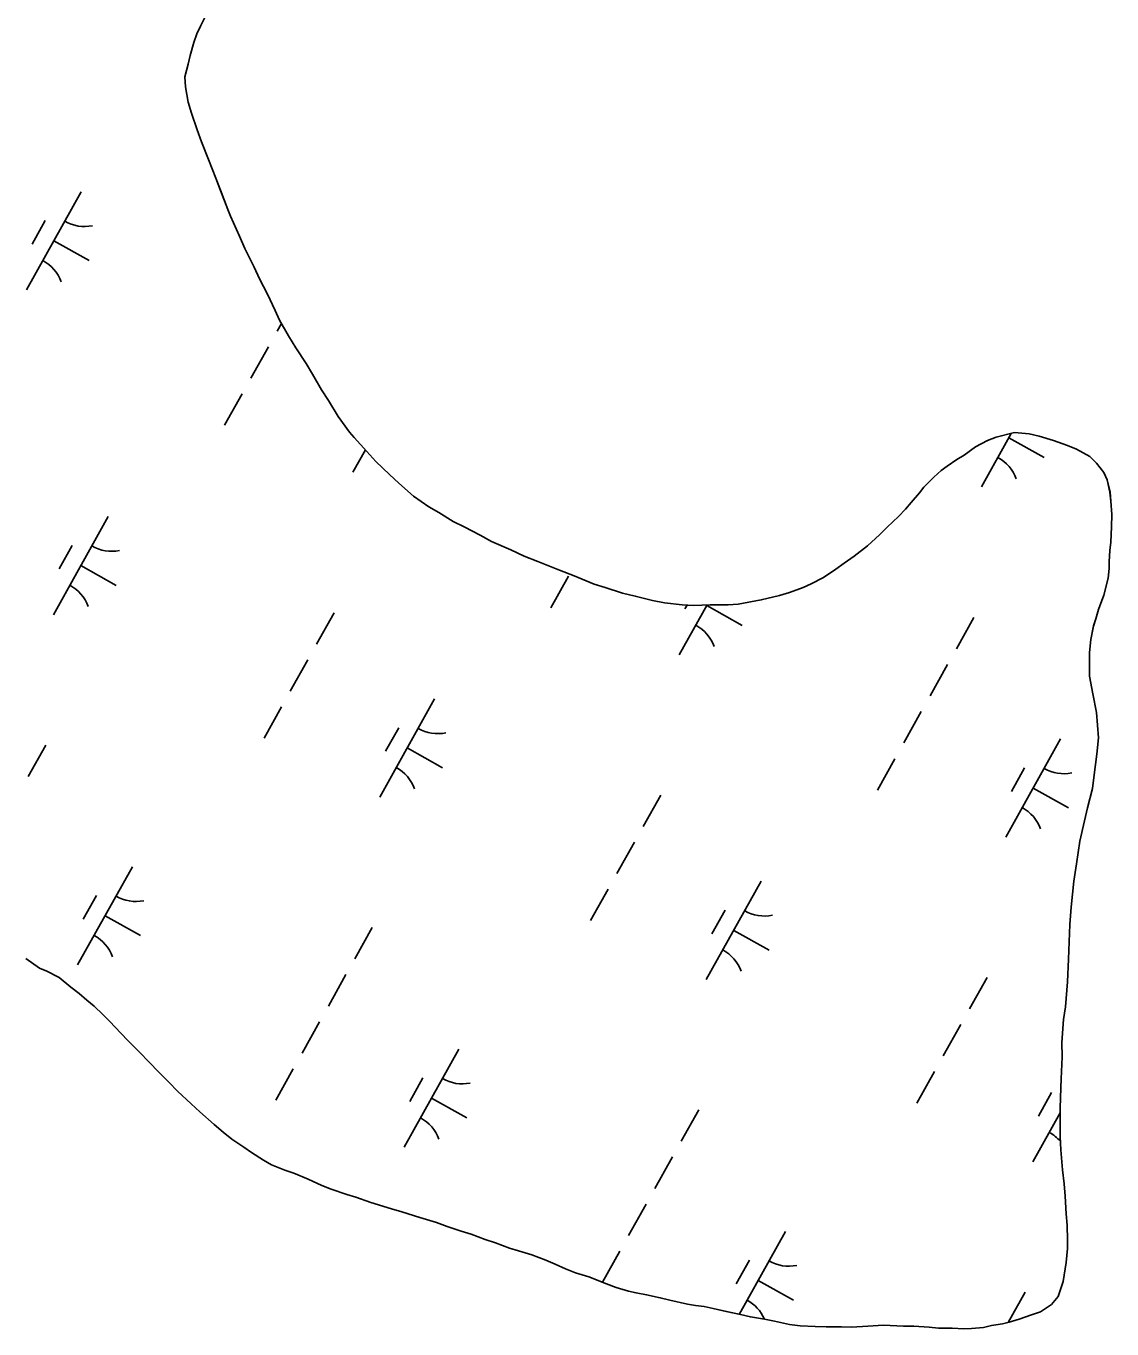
# Model space of a CAD drawing. Extents: x 3923531 to 3943530, y 207391 to 229799.
# Drawn here: x 3939625 to 3940108, y 221139 to 221718 of the extents above; entities that cross this region are included whole.
import ezdxf

# ---------------------------------------------------------------- set-up
doc = ezdxf.new("R2010")
doc.units = 0
doc.layers.add('V-TOPO-SHOR', color=7, linetype='Continuous')
doc.layers.add('V-WETL-SWMP', color=7, linetype='Continuous')

msp = doc.modelspace()

# ---------------------------------------------------------------- linework, layer by layer
at = {"layer": 'V-TOPO-SHOR'}
for points in [[(3939922.24, 221460.54), (3939917.18, 221460.72), (3939909.28, 221461.69), (3939904.02, 221462.67), (3939896.32, 221464.65), (3939890.65, 221466.04), (3939882.95, 221468.43), (3939878.08, 221470.02), (3939869.16, 221473.61), (3939862.68, 221476.21), (3939852.94, 221480), (3939846.86, 221482.4), (3939840.98, 221485.2), (3939832.46, 221489), (3939827.39, 221491.8), (3939820.29, 221495.41), (3939815.42, 221497.81), (3939808.93, 221501.82), (3939804.46, 221504.43), (3939797.76, 221509.05), (3939791.25, 221514.88), (3939786.99, 221518.7), (3939780.89, 221524.54), (3939777.02, 221528.97), (3939771.32, 221535.21), (3939769.28, 221537.63), (3939764.19, 221544.48), (3939759.9, 221551.74), (3939756.85, 221556.37), (3939752.76, 221563.44), (3939749.9, 221568.07), (3939745.42, 221575.13), (3939742.15, 221580.37), (3939738.07, 221587.43), (3939736.23, 221591.67), (3939732.75, 221598.94), (3939729.27, 221605.8), (3939726.82, 221611.04), (3939722.73, 221619.32), (3939720.27, 221624.77), (3939716.38, 221633.65), (3939715.15, 221636.68), (3939711.87, 221645.15), (3939709.81, 221650.61), (3939706.53, 221658.89), (3939703.46, 221666.76), (3939701.41, 221672.01), (3939698.94, 221679.48), (3939697.5, 221684.33), (3939696.25, 221691.2), (3939696.02, 221695.65), (3939697.41, 221701.32), (3939698.4, 221705.17), (3939699.99, 221710.85), (3939701.39, 221714.7), (3939702.98, 221718.15), (3939706.19, 221724.64)], [(3940045.93, 221138.91), (3940051.19, 221139.34), (3940054.83, 221140.17), (3940059.68, 221141), (3940062.71, 221141.63), (3940067.15, 221143.07), (3940072.61, 221144.92), (3940076.65, 221146.35), (3940081.48, 221149.61), (3940084.5, 221153.07), (3940086.69, 221159.76), (3940088.06, 221168.26), (3940088.64, 221174.54), (3940088.62, 221178.18), (3940088.38, 221184.86), (3940087.95, 221189.91), (3940087.5, 221197.8), (3940087.07, 221203.26), (3940086.43, 221209.53), (3940085.57, 221218.42), (3940085.34, 221224.29), (3940085.3, 221232.38), (3940085.27, 221236.83), (3940085.63, 221245.94), (3940085.81, 221249.99), (3940086.16, 221259.7), (3940086.13, 221266.17), (3940086.88, 221276.29), (3940087.66, 221281.96), (3940088.62, 221293.09), (3940088.97, 221303.21), (3940089.15, 221307.06), (3940089.7, 221318.59), (3940090.26, 221326.28), (3940091.41, 221337.82), (3940092.59, 221345.51), (3940094.15, 221355.64), (3940096.13, 221364.75), (3940097.52, 221370.43), (3940099.69, 221379.14), (3940100.47, 221385.21), (3940101.64, 221394.32), (3940102.41, 221401.61), (3940101.54, 221412.93), (3940099.88, 221421.22), (3940098.42, 221429.1), (3940098.36, 221439.62), (3940098.94, 221445.29), (3940100.12, 221451.36), (3940101.12, 221454.61), (3940102.31, 221458.66), (3940104.7, 221465.15), (3940106.69, 221472.64), (3940107.07, 221476.89), (3940107.05, 221479.93), (3940107.43, 221484.99), (3940107.81, 221488.63), (3940108, 221492.07), (3940108.18, 221495.51), (3940108.36, 221500.98), (3940107.92, 221506.84), (3940107.5, 221510.88), (3940106.25, 221516.34), (3940104.82, 221519.57), (3940101.56, 221523.8), (3940098.51, 221526.82), (3940092.62, 221530.03), (3940088.57, 221531.62), (3940082.29, 221533.82), (3940076, 221535.81), (3940071.55, 221536.79), (3940065.07, 221537.37), (3940056.79, 221535.3), (3940052.95, 221533.86), (3940047.71, 221531), (3940042.67, 221527.34), (3940039.44, 221525.5), (3940035.01, 221522.44), (3940032.39, 221520.6), (3940029.16, 221517.55), (3940024.74, 221513.08), (3940022.73, 221510.64), (3940019.11, 221506.37), (3940016.49, 221503.33), (3940013.48, 221500.07), (3940008.44, 221495.39), (3940005.02, 221491.93), (3939999.59, 221487.05), (3939993.74, 221482.37), (3939989.31, 221479.31), (3939985.48, 221476.66), (3939980.04, 221472.99), (3939974.59, 221470.12), (3939970.96, 221468.49), (3939964.9, 221466.23), (3939960.45, 221464.99), (3939952.37, 221462.93), (3939942.06, 221461.05), (3939937.61, 221460.83), (3939929.72, 221460.78), (3939922.24, 221460.54)], [(3939625.26, 221303.39), (3939631.35, 221299.18), (3939634.6, 221297.78), (3939640.07, 221294.97), (3939645.36, 221290.75), (3939649.01, 221287.94), (3939652.47, 221284.92), (3939655.72, 221282.31), (3939659.58, 221278.49), (3939662.63, 221275.47), (3939667.52, 221270.23), (3939670.77, 221266.81), (3939675.45, 221262.18), (3939680.53, 221256.95), (3939683.79, 221253.53), (3939689.08, 221248.3), (3939692.74, 221244.47), (3939698.84, 221238.84), (3939702.7, 221235.22), (3939709, 221229.58), (3939713.07, 221226.17), (3939716.93, 221223.15), (3939722.21, 221219.54), (3939725.66, 221217.13), (3939730.94, 221213.72), (3939734.59, 221211.71), (3939740.47, 221209.32), (3939744.52, 221207.92), (3939750.81, 221205.33), (3939756.89, 221202.53), (3939761.15, 221200.93), (3939768.04, 221198.54), (3939772.09, 221197.35), (3939778.78, 221194.95), (3939787.9, 221192.17), (3939792.56, 221190.78), (3939800.46, 221188.19), (3939807.96, 221186), (3939812.63, 221184.21), (3939818.91, 221182.22), (3939823.37, 221180.82), (3939829.65, 221178.43), (3939834.11, 221177.04), (3939840.4, 221174.64), (3939844.45, 221173.45), (3939850.32, 221171.66), (3939856.61, 221169.27), (3939860.66, 221167.46), (3939865.33, 221165.47), (3939869.79, 221163.67), (3939875.66, 221161.88), (3939883.57, 221158.68), (3939887.83, 221157.09), (3939893.3, 221155.5), (3939896.74, 221154.71), (3939901.4, 221153.92), (3939907.48, 221152.54), (3939911.73, 221151.55), (3939919.63, 221149.77), (3939923.07, 221149.18), (3939926.92, 221148.6), (3939930.97, 221147.81), (3939936.85, 221146.42), (3939943.12, 221145.04), (3939947.58, 221144.05), (3939953.86, 221143.07), (3939958.31, 221142.09), (3939965, 221140.71), (3939969.65, 221140.12), (3939976.33, 221139.75), (3939981.19, 221139.58), (3939988.07, 221139.61), (3939992.52, 221139.43), (3939999.8, 221139.88), (3940006.68, 221140.32), (3940015.58, 221139.96), (3940020.23, 221139.99), (3940027.12, 221139.41), (3940031.16, 221139.03), (3940037.23, 221139.06), (3940042.5, 221138.69), (3940045.93, 221138.91)]]:
    msp.add_lwpolyline(points, dxfattribs=at)
at = {"layer": 'V-WETL-SWMP'}
for p, q in [((3939706.19, 221724.64), (3939702.98, 221718.15)), ((3939702.98, 221718.15), (3939701.38, 221714.7)), ((3939699.99, 221710.85), (3939698.4, 221705.17)), ((3939701.38, 221714.7), (3939699.99, 221710.85)), ((3939698.4, 221705.17), (3939697.41, 221701.32)), ((3939697.41, 221701.32), (3939696.02, 221695.65)), ((3939696.02, 221695.65), (3939696.25, 221691.2)), ((3939696.25, 221691.2), (3939697.5, 221684.33)), ((3939697.5, 221684.33), (3939698.94, 221679.48)), ((3939698.94, 221679.48), (3939701.41, 221672.01)), ((3939701.41, 221672.01), (3939703.46, 221666.76)), ((3939703.46, 221666.76), (3939706.53, 221658.89)), ((3939706.53, 221658.89), (3939709.81, 221650.61)), ((3939709.81, 221650.61), (3939711.87, 221645.16)), ((3939649.88, 221644.49), (3939625.5, 221600.84)), ((3939711.87, 221645.16), (3939715.15, 221636.68)), ((3939715.15, 221636.68), (3939716.38, 221633.65)), ((3939633.88, 221631.67), (3939628.03, 221621.19)), ((3939716.38, 221633.65), (3939720.27, 221624.77)), ((3939637.69, 221622.67), (3939653.4, 221613.89)), ((3939720.27, 221624.77), (3939722.73, 221619.32)), ((3939722.73, 221619.32), (3939726.82, 221611.04)), ((3939726.82, 221611.04), (3939729.27, 221605.8)), ((3939729.27, 221605.8), (3939732.75, 221598.94)), ((3939732.75, 221598.94), (3939736.22, 221591.67)), ((3939736.22, 221591.67), (3939738.07, 221587.43)), ((3939738.93, 221585.93), (3939737.04, 221582.54)), ((3939738.07, 221587.43), (3939742.15, 221580.37)), ((3939742.15, 221580.37), (3939745.42, 221575.13)), ((3939733.14, 221575.55), (3939725.33, 221561.59)), ((3939745.42, 221575.13), (3939749.9, 221568.07)), ((3939749.9, 221568.07), (3939752.76, 221563.44)), ((3939752.76, 221563.44), (3939756.84, 221556.38)), ((3939721.43, 221554.6), (3939713.63, 221540.63)), ((3939756.84, 221556.38), (3939759.9, 221551.74)), ((3939759.9, 221551.74), (3939764.19, 221544.48)), ((3939764.19, 221544.48), (3939769.28, 221537.63)), ((3939769.28, 221537.63), (3939771.32, 221535.21)), ((3940063.6, 221537), (3940050.33, 221513.24)), ((3940052.95, 221533.86), (3940056.79, 221535.3)), ((3940056.79, 221535.3), (3940065.07, 221537.37)), ((3940065.07, 221537.37), (3940071.55, 221536.79)), ((3940071.55, 221536.79), (3940076, 221535.81)), ((3940076, 221535.81), (3940082.29, 221533.82)), ((3939776.31, 221529.74), (3939770.71, 221519.72)), ((3939771.32, 221535.21), (3939777.02, 221528.97)), ((3940042.67, 221527.34), (3940047.71, 221531)), ((3940047.71, 221531), (3940052.95, 221533.86)), ((3940053.03, 221533.89), (3940052.86, 221533.59)), ((3940062.52, 221535.06), (3940078.24, 221526.28)), ((3940082.29, 221533.82), (3940088.57, 221531.62)), ((3940088.57, 221531.62), (3940092.62, 221530.03)), ((3940092.62, 221530.03), (3940098.51, 221526.82)), ((3939777.02, 221528.97), (3939780.89, 221524.54)), ((3939780.89, 221524.54), (3939786.99, 221518.7)), ((3940035.01, 221522.44), (3940039.44, 221525.5)), ((3940039.44, 221525.5), (3940042.67, 221527.34)), ((3940098.51, 221526.82), (3940101.56, 221523.8)), ((3940101.56, 221523.8), (3940104.82, 221519.57)), ((3939786.99, 221518.7), (3939791.25, 221514.88)), ((3940029.16, 221517.55), (3940032.38, 221520.6)), ((3940032.38, 221520.6), (3940035.01, 221522.44)), ((3940104.82, 221519.57), (3940106.25, 221516.34)), ((3939791.25, 221514.88), (3939797.76, 221509.05)), ((3940022.73, 221510.64), (3940024.74, 221513.08)), ((3940024.74, 221513.08), (3940029.16, 221517.55)), ((3940106.25, 221516.34), (3940107.49, 221510.89)), ((3939797.76, 221509.05), (3939804.46, 221504.43)), ((3940016.49, 221503.32), (3940019.11, 221506.37)), ((3940019.11, 221506.37), (3940022.73, 221510.64)), ((3940107.49, 221510.89), (3940107.92, 221506.84)), ((3940107.92, 221506.84), (3940108.36, 221500.98)), ((3939804.46, 221504.43), (3939808.93, 221501.82)), ((3939808.93, 221501.82), (3939815.42, 221497.81)), ((3940013.48, 221500.07), (3940016.49, 221503.32)), ((3940108.36, 221500.98), (3940108.18, 221495.51)), ((3939661.89, 221500.05), (3939637.51, 221456.4)), ((3939815.42, 221497.81), (3939820.29, 221495.41)), ((3939820.29, 221495.41), (3939827.39, 221491.8)), ((3940005.02, 221491.93), (3940008.44, 221495.39)), ((3940008.44, 221495.39), (3940013.48, 221500.07)), ((3940108.18, 221495.51), (3940108, 221492.07)), ((3939827.39, 221491.8), (3939832.46, 221489)), ((3939832.46, 221489), (3939840.98, 221485.2)), ((3939999.58, 221487.05), (3940005.02, 221491.93)), ((3940108, 221492.07), (3940107.81, 221488.63)), ((3939645.89, 221487.23), (3939640.04, 221476.75)), ((3939840.98, 221485.2), (3939846.86, 221482.4)), ((3939993.74, 221482.37), (3939999.58, 221487.05)), ((3940107.43, 221484.99), (3940107.05, 221479.93)), ((3940107.81, 221488.63), (3940107.43, 221484.99)), ((3939649.7, 221478.23), (3939665.42, 221469.45)), ((3939846.86, 221482.4), (3939852.94, 221480)), ((3939852.94, 221480), (3939862.67, 221476.21)), ((3939985.48, 221476.66), (3939989.31, 221479.31)), ((3939989.31, 221479.31), (3939993.74, 221482.37)), ((3940107.05, 221479.93), (3940107.07, 221476.89)), ((3939866.64, 221473.48), (3939858.84, 221459.51)), ((3939862.67, 221476.21), (3939869.16, 221473.61)), ((3939869.16, 221473.61), (3939878.08, 221470.02)), ((3939974.59, 221470.12), (3939980.03, 221472.99)), ((3939980.03, 221472.99), (3939985.48, 221476.66)), ((3940106.69, 221472.64), (3940104.7, 221465.15)), ((3940107.07, 221476.89), (3940106.69, 221472.64)), ((3939878.08, 221470.02), (3939882.95, 221468.43)), ((3939882.95, 221468.43), (3939890.65, 221466.04)), ((3939890.65, 221466.04), (3939896.32, 221464.65)), ((3939960.45, 221464.99), (3939964.9, 221466.23)), ((3939964.9, 221466.23), (3939970.95, 221468.49)), ((3939970.95, 221468.49), (3939974.59, 221470.12)), ((3939896.32, 221464.65), (3939904.02, 221462.67)), ((3939904.02, 221462.67), (3939909.28, 221461.69)), ((3939909.28, 221461.69), (3939917.18, 221460.72)), ((3939928.3, 221460.74), (3939915.92, 221438.59)), ((3939917.18, 221460.72), (3939922.24, 221460.54)), ((3939919.4, 221460.64), (3939918.45, 221458.94)), ((3939922.24, 221460.54), (3939929.72, 221460.78)), ((3939928.12, 221460.42), (3939943.83, 221451.64)), ((3939929.72, 221460.78), (3939937.61, 221460.83)), ((3939937.61, 221460.83), (3939942.06, 221461.05)), ((3939942.06, 221461.05), (3939952.37, 221462.93)), ((3939952.37, 221462.93), (3939960.45, 221464.99)), ((3940104.7, 221465.15), (3940102.31, 221458.66)), ((3939762.43, 221457.29), (3939754.63, 221443.33)), ((3940046.97, 221455.21), (3940039.17, 221441.24)), ((3940101.12, 221454.61), (3940100.12, 221451.37)), ((3940102.31, 221458.66), (3940101.12, 221454.61)), ((3940100.12, 221451.37), (3940098.94, 221445.29)), ((3940098.94, 221445.29), (3940098.36, 221439.62)), ((3940098.36, 221439.62), (3940098.42, 221429.1)), ((3939750.72, 221436.34), (3939742.92, 221422.37)), ((3940035.27, 221434.26), (3940027.46, 221420.29)), ((3940098.42, 221429.1), (3940099.88, 221421.22)), ((3940099.88, 221421.22), (3940101.54, 221412.93)), ((3939739.02, 221415.39), (3939731.22, 221401.42)), ((3939807.11, 221418.93), (3939782.72, 221375.28)), ((3940023.56, 221413.31), (3940015.76, 221399.34)), ((3940101.54, 221412.93), (3940102.41, 221401.61)), ((3939791.11, 221406.1), (3939785.25, 221395.63)), ((3939634.15, 221398.37), (3939626.35, 221384.41)), ((3939794.92, 221397.1), (3939810.63, 221388.32)), ((3940085.52, 221401.12), (3940061.14, 221357.47)), ((3940102.41, 221401.61), (3940101.64, 221394.32)), ((3940011.86, 221392.35), (3940004.05, 221378.39)), ((3940101.64, 221394.32), (3940100.47, 221385.21)), ((3940069.52, 221388.29), (3940063.67, 221377.82)), ((3940100.47, 221385.21), (3940099.69, 221379.14)), ((3940073.33, 221379.29), (3940089.04, 221370.51)), ((3940099.69, 221379.14), (3940097.51, 221370.43)), ((3939907.64, 221376.17), (3939899.84, 221362.2)), ((3940097.51, 221370.43), (3940096.13, 221364.75)), ((3940096.13, 221364.75), (3940094.15, 221355.64)), ((3939895.94, 221355.22), (3939888.14, 221341.25)), ((3940094.15, 221355.64), (3940092.59, 221345.52)), ((3939672.7, 221344.28), (3939648.32, 221300.63)), ((3940092.59, 221345.52), (3940091.41, 221337.82)), ((3939884.23, 221334.27), (3939876.43, 221320.3)), ((3939952.32, 221337.8), (3939927.94, 221294.15)), ((3940091.41, 221337.82), (3940090.26, 221326.28)), ((3939656.7, 221331.46), (3939650.85, 221320.98)), ((3939660.51, 221322.46), (3939676.22, 221313.68)), ((3939936.32, 221324.98), (3939930.47, 221314.5)), ((3940090.26, 221326.28), (3940089.7, 221318.59)), ((3939779.37, 221317.25), (3939771.56, 221303.28)), ((3939940.13, 221315.98), (3939955.84, 221307.2)), ((3940089.7, 221318.59), (3940089.15, 221307.06)), ((3940089.15, 221307.06), (3940088.97, 221303.21)), ((3939631.35, 221299.18), (3939625.26, 221303.39)), ((3939634.6, 221297.78), (3939631.35, 221299.18)), ((3939640.07, 221294.97), (3939634.6, 221297.78)), ((3940088.97, 221303.21), (3940088.62, 221293.09)), ((3939645.36, 221290.75), (3939640.07, 221294.97)), ((3939767.66, 221296.3), (3939759.86, 221282.33)), ((3940052.86, 221295.05), (3940045.05, 221281.08)), ((3940088.62, 221293.09), (3940087.66, 221281.96)), ((3939649.01, 221287.94), (3939645.36, 221290.75)), ((3939652.47, 221284.92), (3939649.01, 221287.94)), ((3939655.72, 221282.31), (3939652.47, 221284.92)), ((3939659.58, 221278.49), (3939655.72, 221282.31)), ((3940087.66, 221281.96), (3940086.88, 221276.29)), ((3939662.63, 221275.47), (3939659.58, 221278.49)), ((3939667.52, 221270.23), (3939662.63, 221275.47)), ((3939755.96, 221275.35), (3939748.15, 221261.38)), ((3940086.88, 221276.29), (3940086.13, 221266.17)), ((3939670.77, 221266.81), (3939667.52, 221270.23)), ((3940041.15, 221274.09), (3940033.35, 221260.13)), ((3939675.45, 221262.18), (3939670.77, 221266.81)), ((3939817.92, 221263.16), (3939793.53, 221219.51)), ((3940086.13, 221266.17), (3940086.16, 221259.7)), ((3939680.53, 221256.95), (3939675.45, 221262.18)), ((3940086.16, 221259.7), (3940085.81, 221249.99)), ((3939683.79, 221253.53), (3939680.53, 221256.95)), ((3939689.08, 221248.3), (3939683.79, 221253.53)), ((3939744.25, 221254.39), (3939736.45, 221240.43)), ((3940029.45, 221253.14), (3940021.64, 221239.17)), ((3939692.74, 221244.47), (3939689.08, 221248.3)), ((3939801.91, 221250.33), (3939796.06, 221239.86)), ((3940085.63, 221245.94), (3940085.27, 221236.83)), ((3940085.81, 221249.99), (3940085.63, 221245.94)), ((3939698.84, 221238.84), (3939692.74, 221244.47)), ((3939805.72, 221241.33), (3939821.44, 221232.55)), ((3940081.53, 221243.86), (3940075.68, 221233.38)), ((3939702.7, 221235.22), (3939698.84, 221238.84)), ((3939709, 221229.58), (3939702.7, 221235.22)), ((3939924.58, 221236.13), (3939916.78, 221222.16)), ((3940085.28, 221234.75), (3940073.15, 221213.03)), ((3940085.27, 221236.83), (3940085.3, 221232.38)), ((3939713.07, 221226.17), (3939709, 221229.58)), ((3940085.3, 221232.38), (3940085.34, 221224.29)), ((3939716.93, 221223.15), (3939713.07, 221226.17)), ((3939722.21, 221219.54), (3939716.93, 221223.15)), ((3940085.34, 221224.29), (3940085.57, 221218.42)), ((3939725.66, 221217.13), (3939722.21, 221219.54)), ((3939730.94, 221213.72), (3939725.66, 221217.13)), ((3940085.57, 221218.42), (3940086.43, 221209.53)), ((3939734.59, 221211.71), (3939730.94, 221213.72)), ((3939740.47, 221209.32), (3939734.59, 221211.71)), ((3939912.88, 221215.17), (3939905.07, 221201.21)), ((3939744.52, 221207.92), (3939740.47, 221209.32)), ((3939750.81, 221205.33), (3939744.52, 221207.92)), ((3939756.89, 221202.53), (3939750.81, 221205.33)), ((3940086.43, 221209.53), (3940087.07, 221203.26)), ((3939761.15, 221200.93), (3939756.89, 221202.53)), ((3939768.04, 221198.54), (3939761.15, 221200.93)), ((3940087.07, 221203.26), (3940087.5, 221197.8)), ((3939772.09, 221197.35), (3939768.04, 221198.54)), ((3939778.78, 221194.95), (3939772.09, 221197.35)), ((3939787.9, 221192.17), (3939778.78, 221194.95)), ((3939901.17, 221194.22), (3939893.37, 221180.25)), ((3940087.5, 221197.8), (3940087.95, 221189.91)), ((3939792.56, 221190.78), (3939787.9, 221192.17)), ((3939800.47, 221188.19), (3939792.56, 221190.78)), ((3939807.96, 221186), (3939800.47, 221188.19)), ((3940087.95, 221189.91), (3940088.38, 221184.85)), ((3939812.63, 221184.21), (3939807.96, 221186)), ((3939818.91, 221182.22), (3939812.63, 221184.21)), ((3939823.37, 221180.82), (3939818.91, 221182.22)), ((3939963.13, 221182.03), (3939942.54, 221145.17)), ((3940088.38, 221184.85), (3940088.62, 221178.18)), ((3939829.65, 221178.43), (3939823.37, 221180.82)), ((3939834.11, 221177.04), (3939829.65, 221178.43)), ((3939840.39, 221174.64), (3939834.11, 221177.04)), ((3940088.62, 221178.18), (3940088.64, 221174.54)), ((3939844.45, 221173.45), (3939840.39, 221174.64)), ((3939850.32, 221171.66), (3939844.45, 221173.45)), ((3939856.61, 221169.27), (3939850.32, 221171.66)), ((3939889.46, 221173.27), (3939881.73, 221159.43)), ((3940088.64, 221174.54), (3940088.06, 221168.26)), ((3939860.66, 221167.47), (3939856.61, 221169.27)), ((3939865.33, 221165.47), (3939860.66, 221167.47)), ((3939869.79, 221163.67), (3939865.33, 221165.47)), ((3939947.13, 221169.21), (3939941.28, 221158.73)), ((3940088.06, 221168.26), (3940086.69, 221159.76)), ((3939875.66, 221161.88), (3939869.79, 221163.67)), ((3939883.57, 221158.68), (3939875.66, 221161.88)), ((3939887.83, 221157.09), (3939883.57, 221158.68)), ((3939950.94, 221160.21), (3939966.65, 221151.43)), ((3940086.69, 221159.76), (3940084.5, 221153.07)), ((3939893.3, 221155.5), (3939887.83, 221157.09)), ((3939896.74, 221154.71), (3939893.3, 221155.5)), ((3939901.4, 221153.92), (3939896.74, 221154.71)), ((3939907.48, 221152.54), (3939901.4, 221153.92)), ((3940069.79, 221155), (3940062.27, 221141.53)), ((3940084.5, 221153.07), (3940081.48, 221149.62)), ((3939911.73, 221151.55), (3939907.48, 221152.54)), ((3939919.63, 221149.77), (3939911.73, 221151.55)), ((3939923.07, 221149.18), (3939919.63, 221149.77)), ((3939926.92, 221148.6), (3939923.07, 221149.18)), ((3939930.97, 221147.81), (3939926.92, 221148.6)), ((3939936.84, 221146.42), (3939930.97, 221147.81)), ((3940081.48, 221149.62), (3940076.65, 221146.35)), ((3939943.12, 221145.04), (3939936.84, 221146.42)), ((3939947.58, 221144.05), (3939943.12, 221145.04)), ((3939953.86, 221143.07), (3939947.58, 221144.05)), ((3939958.31, 221142.09), (3939953.86, 221143.07)), ((3939965, 221140.71), (3939958.31, 221142.09)), ((3940062.71, 221141.63), (3940059.68, 221141)), ((3940067.15, 221143.07), (3940062.71, 221141.63)), ((3940072.61, 221144.92), (3940067.15, 221143.07)), ((3940076.65, 221146.35), (3940072.61, 221144.92)), ((3939969.65, 221140.12), (3939965, 221140.71)), ((3939976.33, 221139.75), (3939969.65, 221140.12)), ((3939981.19, 221139.58), (3939976.33, 221139.75)), ((3939988.07, 221139.61), (3939981.19, 221139.58)), ((3939992.52, 221139.43), (3939988.07, 221139.61)), ((3939999.8, 221139.88), (3939992.52, 221139.43)), ((3940006.68, 221140.32), (3939999.8, 221139.88)), ((3940015.58, 221139.96), (3940006.68, 221140.32)), ((3940020.23, 221139.99), (3940015.58, 221139.96)), ((3940027.11, 221139.41), (3940020.23, 221139.99)), ((3940031.16, 221139.03), (3940027.11, 221139.41)), ((3940037.23, 221139.06), (3940031.16, 221139.03)), ((3940042.49, 221138.69), (3940037.23, 221139.06)), ((3940045.93, 221138.91), (3940042.49, 221138.69)), ((3940051.19, 221139.34), (3940045.93, 221138.91)), ((3940054.83, 221140.17), (3940051.19, 221139.34)), ((3940059.68, 221141), (3940054.83, 221140.17))]:
    msp.add_line(p, q, dxfattribs=at)
for centre, start, end in [((3939651.37, 221646.66), 240.03808, 281.58174), ((3939624.42, 221598.44), 20.03808, 61.58174), ((3940049.26, 221510.83), 20.03808, 61.58174), ((3939663.38, 221502.23), 240.03808, 281.58174), ((3939636.44, 221454), 20.03808, 61.58174), ((3939914.85, 221436.19), 20.03808, 61.58174), ((3939808.59, 221421.1), 240.03808, 281.58174), ((3939781.65, 221372.87), 20.03808, 61.58174), ((3940087.01, 221403.29), 240.03808, 281.58174), ((3940060.07, 221355.06), 20.03808, 61.58174), ((3939674.19, 221346.45), 240.03808, 281.58174), ((3939953.81, 221339.98), 240.03808, 281.58174), ((3939647.25, 221298.23), 20.03808, 61.58174), ((3939926.86, 221291.75), 20.03808, 61.58174), ((3939819.4, 221265.33), 240.03808, 281.58174), ((3939792.46, 221217.1), 20.03808, 61.58174), ((3940072.08, 221210.63), 40.77902, 61.58174), ((3939964.62, 221184.21), 240.03808, 281.58174), ((3939937.67, 221135.98), 23.7747, 61.58174)]:
    msp.add_arc(centre, 17.62, start, end, dxfattribs=at)

doc.saveas('drawing.dxf')
